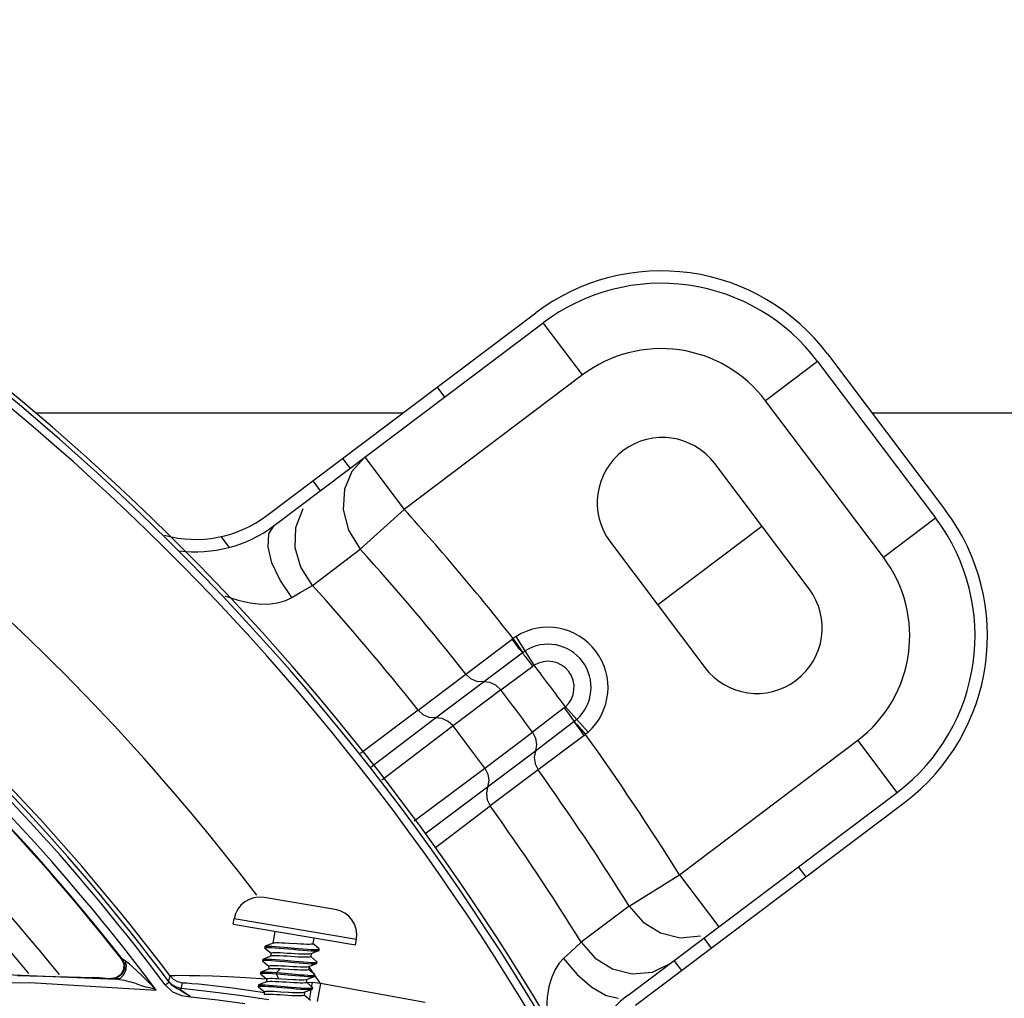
# Model space of a CAD drawing. Extents: x 40.7 to 137.4, y -250.8 to -221.5.
# Tile 297 of 320: x 123.2575 to 123.3495, y -237.8321 to -237.7407. Entities that reach past the tile are written whole.
import ezdxf

# ---------------------------------------------------------------- set-up
doc = ezdxf.new("R2010")
doc.units = 0
doc.header["$MEASUREMENT"] = 0
doc.layers.get('0').update_dxf_attribs({"linetype": 'CONTINUOUS'})

msp = doc.modelspace()

# ---------------------------------------------------------------- linework, layer by layer
at = {"color": 6, "linetype": 'Continuous'}
for p, q in [((123.2806145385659, -237.7870507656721), (123.3057469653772, -237.7681121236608)), ((123.2813124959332, -237.7879770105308), (123.3064449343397, -237.7690383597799)), ((123.3101184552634, -237.7739132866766), (123.3064449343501, -237.7690383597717)), ((123.3330165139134, -237.7719446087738), (123.3440370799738, -237.7865693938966)), ((123.3320902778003, -237.7726425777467), (123.3272153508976, -237.7763160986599)), ((123.3320902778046, -237.7726425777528), (123.3431108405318, -237.7872673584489)), ((123.3101184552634, -237.7739132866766), (123.293452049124, -237.7864723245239)), ((123.2965215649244, -237.7750639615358), (123.2972195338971, -237.7759901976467)), ((123.3382359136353, -237.7909408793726), (123.3272153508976, -237.7763160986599)), ((123.287691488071, -237.7817179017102), (123.2883894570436, -237.7826441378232)), ((123.2897785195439, -237.7815973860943), (123.2885494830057, -237.7829331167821)), ((123.2897785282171, -237.7815973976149), (123.2934520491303, -237.7864723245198)), ((123.3312839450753, -237.7938866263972), (123.3224674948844, -237.7821868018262)), ((123.2849031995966, -237.7838190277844), (123.2856011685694, -237.7847452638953)), ((123.2893450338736, -237.7901787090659), (123.293452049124, -237.7864723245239)), ((123.3382359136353, -237.7909408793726), (123.3431108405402, -237.7872673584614)), ((123.3171258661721, -237.7953837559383), (123.3268757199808, -237.7880367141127)), ((123.2771181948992, -237.7900211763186), (123.276358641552, -237.789013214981)), ((123.284870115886, -237.7935653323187), (123.2893450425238, -237.7901787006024)), ((123.3127176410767, -237.7895338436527), (123.3215340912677, -237.8012336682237)), ((123.2992214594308, -237.8018612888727), (123.303527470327, -237.7986023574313)), ((123.3036344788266, -237.798522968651), (123.303527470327, -237.7986023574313)), ((123.3045466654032, -237.7998211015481), (123.3036344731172, -237.7985229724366)), ((123.3055901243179, -237.8010303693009), (123.30390384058, -237.7983440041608)), ((123.3008484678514, -237.802589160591), (123.3044893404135, -237.7998626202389)), ((123.3024813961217, -237.8033404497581), (123.3054684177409, -237.801110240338)), ((123.2947555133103, -237.8052270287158), (123.2992214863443, -237.8018613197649)), ((123.2963829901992, -237.8059539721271), (123.3008481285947, -237.8025892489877)), ((123.3024813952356, -237.8033404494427), (123.298016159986, -237.8067049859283)), ((123.3084079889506, -237.805011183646), (123.3054408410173, -237.8072677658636)), ((123.3085183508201, -237.8049161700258), (123.3106354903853, -237.8072779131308)), ((123.2947555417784, -237.8052270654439), (123.2893561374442, -237.8092734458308)), ((123.2903568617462, -237.8105209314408), (123.2963826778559, -237.8059542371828)), ((123.2980157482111, -237.8067050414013), (123.2913498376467, -237.8117587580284)), ((123.3093375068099, -237.806296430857), (123.3057129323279, -237.8090445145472)), ((123.3009759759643, -237.8106327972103), (123.3054409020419, -237.8072679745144)), ((123.3102691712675, -237.8075792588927), (123.3059641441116, -237.8108091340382)), ((123.3102691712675, -237.8075792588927), (123.3103894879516, -237.8074871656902)), ((123.3191666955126, -237.8205968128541), (123.335833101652, -237.8080377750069)), ((123.3395066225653, -237.8129127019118), (123.335833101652, -237.8080377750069)), ((123.3057127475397, -237.8090448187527), (123.3012476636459, -237.8124095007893)), ((123.2943985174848, -237.8155591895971), (123.3009756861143, -237.8106330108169)), ((123.3059641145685, -237.8108090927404), (123.3014977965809, -237.8141743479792)), ((123.3012473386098, -237.8124096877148), (123.2953916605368, -237.816797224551)), ((123.314374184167, -237.8318513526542), (123.3395066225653, -237.8129127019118)), ((123.2963641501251, -237.8180640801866), (123.3014978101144, -237.814174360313)), ((123.3150721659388, -237.8327775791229), (123.3402045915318, -237.8138389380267)), ((123.3144718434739, -237.8235231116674), (123.3191666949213, -237.8205968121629)), ((123.3191666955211, -237.8205968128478), (123.3228402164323, -237.8254717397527)), ((123.3302812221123, -237.8198645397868), (123.3309791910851, -237.8207907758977)), ((123.3144718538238, -237.8235231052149), (123.3099829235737, -237.8268912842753)), ((123.3099829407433, -237.8268912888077), (123.3090162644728, -237.8277995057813)), ((123.3214511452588, -237.8265184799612), (123.3221491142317, -237.8274447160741)), ((123.3090162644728, -237.8277995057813), (123.3083492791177, -237.8284288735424)), ((123.3186628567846, -237.8286196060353), (123.3193608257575, -237.8295458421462))]:
    msp.add_line(p, q, dxfattribs=at)
at = {"color": 5}
for p, q in [((123.2590060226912, -237.7774505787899), (123.2933544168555, -237.7774505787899)), ((123.3371655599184, -237.7774505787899), (123.4150892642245, -237.7774505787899))]:
    msp.add_line(p, q, dxfattribs=at)
at = {"color": 155}
for p, q in [((123.2869903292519, -237.8238331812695), (123.2803697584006, -237.8227142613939)), ((123.2774709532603, -237.8252144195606), (123.277555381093, -237.8247148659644)), ((123.2774709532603, -237.8252144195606), (123.2889065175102, -237.8271471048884)), ((123.2889908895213, -237.8266475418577), (123.277555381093, -237.8247148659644)), ((123.2813680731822, -237.8258730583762), (123.2811750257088, -237.8270153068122)), ((123.2812078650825, -237.8270028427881), (123.2804623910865, -237.8272847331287)), ((123.2850093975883, -237.8264884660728), (123.2849151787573, -237.8270459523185)), ((123.2855025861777, -237.8275175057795), (123.2849247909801, -237.8270344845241)), ((123.2889065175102, -237.8271471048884), (123.2889909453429, -237.8266475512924)), ((123.2804331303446, -237.8274561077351), (123.2804153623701, -237.8274267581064)), ((123.2804360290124, -237.8273066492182), (123.2804156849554, -237.8274270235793)), ((123.2804332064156, -237.8274561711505), (123.2810111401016, -237.8279392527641)), ((123.2804360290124, -237.8273066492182), (123.2804623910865, -237.8272847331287)), ((123.2810208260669, -237.827927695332), (123.2809715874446, -237.8282190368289)), ((123.2822287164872, -237.8273593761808), (123.2835845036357, -237.8274813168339)), ((123.2847609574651, -237.8279584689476), (123.2847117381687, -237.8282496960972)), ((123.2847283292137, -237.8279708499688), (123.2847609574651, -237.8279584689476)), ((123.2847609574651, -237.8279584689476), (123.2854738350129, -237.8276890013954)), ((123.2854999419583, -237.8276672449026), (123.285520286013, -237.8275468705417)), ((123.285520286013, -237.8275468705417), (123.2855025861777, -237.8275175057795)), ((123.2670157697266, -237.8284460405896), (123.2672395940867, -237.8289299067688)), ((123.2671054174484, -237.8284530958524), (123.2670158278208, -237.8284461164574)), ((123.2673746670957, -237.8286349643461), (123.2671053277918, -237.8284529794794)), ((123.2673746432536, -237.8286349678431), (123.267457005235, -237.829105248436)), ((123.2802326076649, -237.8285103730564), (123.2802122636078, -237.8286307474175)), ((123.2802298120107, -237.8286599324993), (123.2808077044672, -237.8291429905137)), ((123.2802326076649, -237.8285103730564), (123.2802589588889, -237.8284884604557)), ((123.2810044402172, -237.8282065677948), (123.2802589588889, -237.8284884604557)), ((123.2845248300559, -237.829174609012), (123.2852703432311, -237.8288927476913)), ((123.2852991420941, -237.8287212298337), (123.2847213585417, -237.8282382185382)), ((123.285270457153, -237.8288927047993), (123.2852968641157, -237.8288708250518)), ((123.2852964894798, -237.8288709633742), (123.2853168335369, -237.8287505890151)), ((123.2550487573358, -237.8298736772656), (123.2665591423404, -237.8303594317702)), ((123.2800257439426, -237.8298632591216), (123.2800083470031, -237.8298344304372)), ((123.2800288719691, -237.8297142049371), (123.2800085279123, -237.8298345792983)), ((123.2800257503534, -237.8298632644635), (123.2806042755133, -237.8303467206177)), ((123.2807681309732, -237.8294228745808), (123.2800551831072, -237.829692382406)), ((123.2808173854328, -237.8291314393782), (123.2807681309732, -237.8294228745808)), ((123.2808006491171, -237.8294105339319), (123.2807681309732, -237.8294228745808)), ((123.2814967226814, -237.829861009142), (123.2819308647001, -237.8298986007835)), ((123.2814967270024, -237.8298609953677), (123.2817114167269, -237.8302958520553)), ((123.2815171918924, -237.8297408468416), (123.2814968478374, -237.8298612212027)), ((123.2818626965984, -237.8294008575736), (123.2815170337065, -237.8297410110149)), ((123.281517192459, -237.8297408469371), (123.28195212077, -237.8297783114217)), ((123.2821814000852, -237.829418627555), (123.2818626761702, -237.8294007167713)), ((123.2819308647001, -237.8298986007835), (123.2832847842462, -237.8300204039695)), ((123.28195212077, -237.8297783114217), (123.2833071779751, -237.8299002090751)), ((123.2831802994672, -237.829479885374), (123.2821814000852, -237.829418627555)), ((123.2845575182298, -237.8291622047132), (123.2845082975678, -237.8294534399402)), ((123.2850957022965, -237.8299249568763), (123.2845179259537, -237.8294419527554)), ((123.285113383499, -237.8299543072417), (123.2850957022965, -237.8299249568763)), ((123.2573271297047, -237.8300074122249), (123.2644040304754, -237.8302074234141)), ((123.2584602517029, -237.8306523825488), (123.2702685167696, -237.8313701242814)), ((123.2649736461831, -237.8302447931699), (123.2644040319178, -237.8302073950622)), ((123.2655308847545, -237.830283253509), (123.2649736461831, -237.8302447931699)), ((123.2661067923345, -237.8303249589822), (123.2655308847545, -237.830283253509)), ((123.2665447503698, -237.8302341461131), (123.2661035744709, -237.8303047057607)), ((123.2666324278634, -237.8302414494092), (123.2661067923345, -237.8303249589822)), ((123.2665590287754, -237.8303590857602), (123.266106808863, -237.8303249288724)), ((123.271128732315, -237.8308929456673), (123.2714838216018, -237.8306272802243)), ((123.2715484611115, -237.8300251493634), (123.271438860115, -237.8305543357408)), ((123.2726132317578, -237.8312279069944), (123.2727223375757, -237.8306969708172)), ((123.2786628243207, -237.8301975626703), (123.2805623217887, -237.8303175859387)), ((123.2805972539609, -237.8306142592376), (123.279851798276, -237.8308961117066)), ((123.2806139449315, -237.8303351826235), (123.2805646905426, -237.8306266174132)), ((123.2817113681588, -237.8302959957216), (123.2820303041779, -237.8303139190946)), ((123.2820303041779, -237.8303139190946), (123.2830297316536, -237.83037520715)), ((123.2842806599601, -237.8306222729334), (123.2848473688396, -237.8306729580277)), ((123.2843540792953, -237.8303659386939), (123.2843048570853, -237.8306571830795)), ((123.2848924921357, -237.831128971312), (123.284314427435, -237.8306457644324)), ((123.2843213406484, -237.8303783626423), (123.2850668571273, -237.8300964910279)), ((123.2848473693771, -237.830672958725), (123.2847720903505, -237.8311081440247)), ((123.2856229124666, -237.8307480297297), (123.2848473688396, -237.8306729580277)), ((123.285066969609, -237.8300964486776), (123.2850934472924, -237.8300745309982)), ((123.2850930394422, -237.8300746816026), (123.285113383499, -237.8299543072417)), ((123.2856229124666, -237.8307480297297), (123.2853157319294, -237.8324290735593)), ((123.2954079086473, -237.8325360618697), (123.2856229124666, -237.8307480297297)), ((123.2753271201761, -237.8315345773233), (123.2726150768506, -237.831228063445)), ((123.2789224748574, -237.831377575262), (123.2804019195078, -237.8315968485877)), ((123.2798222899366, -237.8310669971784), (123.2798049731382, -237.8310382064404)), ((123.279825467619, -237.8309179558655), (123.279805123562, -237.8310383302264)), ((123.279822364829, -237.8310670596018), (123.2804008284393, -237.831550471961)), ((123.279825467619, -237.8309179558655), (123.279851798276, -237.8308961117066)), ((123.2804105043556, -237.8315389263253), (123.2803642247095, -237.8318127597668)), ((123.2815657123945, -237.8310879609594), (123.2829195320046, -237.8312096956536)), ((123.2815855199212, -237.8309677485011), (123.2829308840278, -237.8310886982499)), ((123.284150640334, -237.8315696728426), (123.284101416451, -237.8318609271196)), ((123.2841185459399, -237.8315818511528), (123.2848641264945, -237.8313000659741)), ((123.2848898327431, -237.8312786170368), (123.2849101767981, -237.8311582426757)), ((123.2726475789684, -237.8318741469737), (123.2734928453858, -237.8320020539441)), ((123.2846890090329, -237.8323326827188), (123.2841109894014, -237.8318495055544))]:
    msp.add_line(p, q, dxfattribs=at)
at = {"color": 6, "linetype": 'Continuous'}
for points in [[(123.2885494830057, -237.7829331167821), (123.2878604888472, -237.7845842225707), (123.2877345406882, -237.7864725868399), (123.2882334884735, -237.7884169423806), (123.2893450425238, -237.7901787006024)], [(123.284870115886, -237.7935653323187), (123.2837895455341, -237.7918830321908), (123.2832735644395, -237.7900499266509), (123.2833370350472, -237.7881501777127), (123.2840230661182, -237.7863812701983)], [(123.2829417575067, -237.7947118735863), (123.2818531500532, -237.7930912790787), (123.2810900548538, -237.7914498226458), (123.2807282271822, -237.7899539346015), (123.280804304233, -237.7887551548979), (123.2813126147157, -237.7879769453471)], [(123.2829417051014, -237.7947118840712), (123.2837297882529, -237.7942446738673), (123.2848700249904, -237.7935653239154)], [(123.2766979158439, -237.794554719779), (123.2767496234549, -237.7945758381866), (123.2779485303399, -237.7949584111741), (123.2790541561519, -237.7952024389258), (123.2800622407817, -237.795314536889), (123.2809629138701, -237.7953024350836), (123.2817436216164, -237.7951828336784), (123.2824005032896, -237.7949773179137), (123.2829417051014, -237.7947118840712)], [(123.3045177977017, -237.79984212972), (123.3042366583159, -237.7995412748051), (123.3039032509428, -237.7991038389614), (123.30352774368, -237.7986021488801)], [(123.3039037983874, -237.7983440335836), (123.3038129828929, -237.7984021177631), (123.3037232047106, -237.7984617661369), (123.3036344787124, -237.7985229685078)], [(123.30448944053, -237.7998627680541), (123.3045805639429, -237.7997971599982), (123.3046661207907, -237.7997392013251), (123.3047467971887, -237.799687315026)], [(123.3054683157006, -237.8011103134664), (123.3050881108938, -237.8006119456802), (123.3047484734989, -237.8001790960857), (123.30448944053, -237.7998627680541)], [(123.3054684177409, -237.801110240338), (123.305507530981, -237.8010822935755), (123.3055480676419, -237.8010556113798), (123.3055901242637, -237.801030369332)], [(123.3008484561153, -237.8025892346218), (123.3002507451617, -237.8025407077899), (123.2996860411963, -237.8022880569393), (123.2992214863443, -237.8018613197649)], [(123.3024813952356, -237.8033404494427), (123.3020223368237, -237.8029054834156), (123.3014575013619, -237.8026433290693), (123.3008481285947, -237.8025892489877)], [(123.3085183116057, -237.804916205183), (123.308483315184, -237.8049488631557), (123.3084465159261, -237.804980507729), (123.3084079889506, -237.805011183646)], [(123.3084079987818, -237.8050111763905), (123.3087789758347, -237.8055096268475), (123.3091014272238, -237.805955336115), (123.3093375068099, -237.806296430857)], [(123.2963827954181, -237.8059539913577), (123.2957845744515, -237.8059060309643), (123.2952200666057, -237.8056536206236), (123.2947555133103, -237.8052270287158)], [(123.298016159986, -237.8067049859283), (123.2975568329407, -237.8062699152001), (123.2969918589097, -237.8060078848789), (123.2963829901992, -237.8059539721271)], [(123.3095768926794, -237.8060970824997), (123.3094990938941, -237.8061651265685), (123.309419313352, -237.8062314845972), (123.3093373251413, -237.8062961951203)], [(123.3093374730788, -237.8062960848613), (123.3096099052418, -237.8066027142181), (123.3103894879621, -237.8074871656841)], [(123.3102692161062, -237.8075792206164), (123.309895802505, -237.8070764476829), (123.3095722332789, -237.8066308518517), (123.3093374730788, -237.8062960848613)], [(123.3054409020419, -237.8072679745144), (123.3057324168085, -237.807828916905), (123.3058287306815, -237.8084441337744), (123.3057127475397, -237.8090448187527)], [(123.3103894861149, -237.8074871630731), (123.3104727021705, -237.8074188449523), (123.3105547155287, -237.8073490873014), (123.310635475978, -237.8072779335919)], [(123.3057128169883, -237.8090446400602), (123.3055951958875, -237.8096320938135), (123.3056824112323, -237.8102446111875), (123.3059641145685, -237.8108090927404)], [(123.3009759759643, -237.8106327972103), (123.3012674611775, -237.8111940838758), (123.3013636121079, -237.8118095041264), (123.3012476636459, -237.8124095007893)], [(123.3012475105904, -237.8124098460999), (123.3011291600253, -237.8129976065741), (123.3012160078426, -237.8136100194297), (123.3014977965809, -237.8141743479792)], [(123.3144718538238, -237.8235231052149), (123.3157920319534, -237.8250216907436), (123.3174113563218, -237.8260197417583), (123.3192532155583, -237.8264799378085), (123.3211402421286, -237.8263070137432)], [(123.3099829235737, -237.8268912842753), (123.3113022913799, -237.8283936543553), (123.3129222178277, -237.8293949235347), (123.3147658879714, -237.8298575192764), (123.3166553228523, -237.8296856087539), (123.3183574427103, -237.8288497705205)], [(123.3083492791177, -237.8284288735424), (123.3079459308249, -237.8288747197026), (123.3075678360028, -237.8294481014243), (123.3072375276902, -237.8301646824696), (123.306977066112, -237.8310273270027), (123.3068065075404, -237.8320278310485), (123.3067360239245, -237.8331587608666), (123.3067716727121, -237.8343650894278)], [(123.3083492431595, -237.8284288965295), (123.3096068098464, -237.8299219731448), (123.3109742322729, -237.8311079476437), (123.3123124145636, -237.8318680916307), (123.3134857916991, -237.8321253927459)]]:
    msp.add_lwpolyline(points, dxfattribs=at)
at = {"color": 155}
for points in [[(123.2834036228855, -237.8270615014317), (123.2826859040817, -237.8270170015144), (123.2823401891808, -237.8269969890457), (123.2820163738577, -237.826981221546), (123.2817328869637, -237.8269721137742), (123.2815001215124, -237.8269713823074), (123.2813250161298, -237.8269804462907), (123.2812078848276, -237.8270027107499)], [(123.2849151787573, -237.8270459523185), (123.2848744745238, -237.8270774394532), (123.2847641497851, -237.8270977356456), (123.2845876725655, -237.8271069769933), (123.2843564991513, -237.8271062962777), (123.2840765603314, -237.827097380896), (123.2837546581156, -237.8270817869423), (123.2834036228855, -237.8270615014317)], [(123.2804153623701, -237.8274267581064), (123.2804609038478, -237.8273991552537), (123.2805844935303, -237.8273849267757), (123.280784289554, -237.8273830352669), (123.2810562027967, -237.8273932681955), (123.2813938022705, -237.8274141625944), (123.2817811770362, -237.8274434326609), (123.2822055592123, -237.8274794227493)], [(123.2804623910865, -237.8272847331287), (123.2804830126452, -237.8272785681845), (123.280609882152, -237.8272643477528), (123.2808134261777, -237.8272630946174), (123.2810865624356, -237.8272735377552), (123.2814185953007, -237.8272941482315), (123.2818033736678, -237.8273234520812), (123.2822287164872, -237.8273593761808)], [(123.2810208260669, -237.827927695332), (123.28106239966, -237.8278959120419), (123.2811735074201, -237.82787574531), (123.2813480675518, -237.827866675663), (123.2815803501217, -237.827867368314), (123.2818640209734, -237.8278764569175), (123.282188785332, -237.8278922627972), (123.2825358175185, -237.8279123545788), (123.2828942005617, -237.8279345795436), (123.2832545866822, -237.8279569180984), (123.2836039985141, -237.8279771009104), (123.2839237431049, -237.8279925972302), (123.2842025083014, -237.8280015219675), (123.2844339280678, -237.8280023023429), (123.2846114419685, -237.8279931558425), (123.2847283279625, -237.8279708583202)], [(123.2822055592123, -237.8274794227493), (123.2831039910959, -237.8275600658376), (123.2835558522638, -237.8276008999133), (123.283989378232, -237.8276383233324), (123.2843903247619, -237.8276700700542), (123.2847441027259, -237.8276942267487), (123.2850402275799, -237.8277082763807), (123.2852666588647, -237.8277108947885), (123.2854197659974, -237.8277013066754), (123.2854739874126, -237.8276889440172)], [(123.2835845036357, -237.8274813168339), (123.2840156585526, -237.8275185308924), (123.2844130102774, -237.8275500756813), (123.2847683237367, -237.8275741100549), (123.2850649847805, -237.827588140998), (123.285292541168, -237.8275905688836), (123.2854443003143, -237.8275803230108), (123.2855149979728, -237.8275565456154), (123.285520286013, -237.8275468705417)], [(123.2854739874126, -237.8276889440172), (123.2854939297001, -237.8276777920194), (123.2855002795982, -237.8276671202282)], [(123.2672395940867, -237.8289299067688), (123.2672241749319, -237.8294593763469), (123.2669756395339, -237.8299259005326), (123.2665447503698, -237.8302341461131)], [(123.2671054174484, -237.8284530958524), (123.2673286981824, -237.8289359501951), (123.2673132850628, -237.8294663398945), (123.2670643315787, -237.8299331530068), (123.2666324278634, -237.8302414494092)], [(123.2702688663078, -237.8313676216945), (123.2695815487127, -237.8306551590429), (123.2689423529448, -237.8300220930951), (123.2684346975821, -237.8295382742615), (123.2677924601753, -237.8289644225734), (123.2673746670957, -237.8286349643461)], [(123.2802119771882, -237.8286305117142), (123.2802296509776, -237.8286122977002), (123.2803236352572, -237.8285927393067), (123.2804963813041, -237.8285860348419), (123.2807413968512, -237.828591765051), (123.2810512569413, -237.8286086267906), (123.28141681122, -237.828634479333), (123.2818264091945, -237.8286679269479), (123.2822664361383, -237.828706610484)], [(123.2802296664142, -237.8286598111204), (123.2802162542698, -237.828645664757), (123.2802119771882, -237.8286305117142)], [(123.2802589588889, -237.8284884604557), (123.2803540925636, -237.8284714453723), (123.2805341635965, -237.8284658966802), (123.2807847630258, -237.8284725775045), (123.2810955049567, -237.8284897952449), (123.2814606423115, -237.8285161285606), (123.2818662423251, -237.8285493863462), (123.2823001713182, -237.8285874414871)], [(123.2824821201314, -237.8282207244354), (123.2821329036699, -237.8282005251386), (123.2818102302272, -237.8281848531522), (123.2815307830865, -237.8281758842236), (123.2812985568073, -237.8281750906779), (123.2811210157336, -237.8281842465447), (123.2810044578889, -237.8282064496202)], [(123.2822664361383, -237.828706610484), (123.2831828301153, -237.8287894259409), (123.2836271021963, -237.8288286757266), (123.2840407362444, -237.8288626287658), (123.2844110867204, -237.8288897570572), (123.2847297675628, -237.8289079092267), (123.2849846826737, -237.8289150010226), (123.2851671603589, -237.8289102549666), (123.285270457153, -237.8288927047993)], [(123.2823001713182, -237.8285874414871), (123.283203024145, -237.828669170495), (123.2836426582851, -237.8287079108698), (123.2840570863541, -237.8287421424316), (123.2844335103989, -237.8287696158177), (123.2847549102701, -237.8287877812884), (123.2850102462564, -237.8287948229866), (123.2851922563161, -237.8287895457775), (123.285294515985, -237.8287708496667), (123.2853168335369, -237.8287505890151)], [(123.2847117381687, -237.8282496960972), (123.2846701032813, -237.8282815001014), (123.2845581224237, -237.8283017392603), (123.2843815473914, -237.8283107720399), (123.284149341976, -237.8283099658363), (123.2838678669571, -237.8283009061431), (123.2835436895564, -237.8282851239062), (123.2831951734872, -237.8282649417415), (123.2824821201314, -237.8282207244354)], [(123.2853168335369, -237.8287505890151), (123.2853142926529, -237.8287382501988), (123.2852991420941, -237.8287212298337)], [(123.267457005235, -237.829105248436), (123.2673936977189, -237.8295917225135), (123.2671973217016, -237.8300072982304), (123.2669011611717, -237.8302803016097), (123.2665590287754, -237.8303590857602)], [(123.2800083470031, -237.8298344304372), (123.2800136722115, -237.8298246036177), (123.2800839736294, -237.8298007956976), (123.280233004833, -237.8297905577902), (123.2804566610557, -237.8297925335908), (123.2807487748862, -237.82980615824), (123.2810993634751, -237.8298297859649), (123.2814967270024, -237.8298609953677)], [(123.2800288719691, -237.8297142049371), (123.2800343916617, -237.8297043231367), (123.2800551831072, -237.829692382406)], [(123.2800551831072, -237.829692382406), (123.280103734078, -237.8296807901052), (123.2802508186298, -237.8296702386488), (123.2804713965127, -237.8296722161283), (123.2807620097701, -237.8296855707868), (123.2811142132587, -237.8297090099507), (123.2815171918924, -237.8297408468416)], [(123.2818626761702, -237.8294007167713), (123.2815580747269, -237.8293866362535), (123.2812913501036, -237.8293789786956), (123.2810721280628, -237.8293793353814), (123.2809075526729, -237.8293890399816), (123.2808006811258, -237.8294103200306)], [(123.2808173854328, -237.8291314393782), (123.2808585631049, -237.8290997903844), (123.2809701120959, -237.8290794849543), (123.281147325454, -237.829070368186), (123.2813793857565, -237.8290711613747), (123.2816598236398, -237.829080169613), (123.2819844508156, -237.8290959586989), (123.2823353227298, -237.829116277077), (123.2826936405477, -237.8291385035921), (123.2830484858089, -237.8291605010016), (123.2833964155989, -237.8291806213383), (123.2837199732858, -237.8291963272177), (123.2840010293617, -237.82920530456), (123.2842329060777, -237.8292060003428), (123.2844087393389, -237.8291968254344), (123.2845248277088, -237.8291746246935)], [(123.2845082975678, -237.8294534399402), (123.2844722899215, -237.8294832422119), (123.2843773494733, -237.829502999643), (123.2842257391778, -237.829513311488), (123.2840225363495, -237.8295149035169), (123.2837757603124, -237.8295089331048), (123.2834911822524, -237.8294967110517), (123.2831802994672, -237.829479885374)], [(123.2833071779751, -237.8299002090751), (123.2837291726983, -237.829935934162), (123.2841131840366, -237.8299653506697), (123.2844478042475, -237.8299864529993), (123.2847225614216, -237.8299973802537), (123.2849296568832, -237.8299967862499), (123.285061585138, -237.8299834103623), (123.285113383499, -237.8299543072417)], [(123.1471054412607, -237.880234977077), (123.152488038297, -237.8736725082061), (123.1584204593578, -237.8674310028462), (123.1649029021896, -237.8615387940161), (123.1719368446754, -237.8560285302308), (123.1795200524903, -237.850939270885), (123.1876406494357, -237.8463160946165), (123.1962883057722, -237.8422003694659), (123.2054572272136, -237.838631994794), (123.2151352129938, -237.8356554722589), (123.2253032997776, -237.8333189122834), (123.2359357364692, -237.8316733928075), (123.2470008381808, -237.8307687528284), (123.2584602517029, -237.8306523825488)], [(123.2693031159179, -237.8310941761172), (123.2691077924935, -237.8310464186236), (123.2689171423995, -237.8309903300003), (123.2687373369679, -237.8309276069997), (123.2685728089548, -237.8308622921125), (123.2684204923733, -237.8307981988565), (123.2682727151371, -237.8307389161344), (123.2681187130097, -237.8306887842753), (123.2679472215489, -237.8306446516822), (123.2677504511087, -237.8305978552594), (123.2675313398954, -237.8305429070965), (123.2673051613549, -237.8304896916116), (123.2670881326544, -237.8304433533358), (123.2668853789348, -237.8304043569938), (123.2667057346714, -237.8303753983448), (123.2665590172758, -237.8303590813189)], [(123.2714838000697, -237.8306272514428), (123.2714583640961, -237.8305891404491), (123.2714433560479, -237.8305648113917), (123.2714388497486, -237.8305543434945)], [(123.2726132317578, -237.8312279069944), (123.2721682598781, -237.8311151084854), (123.271766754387, -237.8308859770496), (123.271438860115, -237.8305543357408)], [(123.2720754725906, -237.8311601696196), (123.2719073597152, -237.8310479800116), (123.2717450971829, -237.8309150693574), (123.271601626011, -237.8307709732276), (123.2714837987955, -237.8306272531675)], [(123.2715484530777, -237.8300251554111), (123.2717017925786, -237.8300091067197), (123.2720481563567, -237.8299990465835), (123.2725961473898, -237.8299948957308), (123.2733542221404, -237.8300005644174), (123.2743303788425, -237.8300190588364), (123.2755357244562, -237.8300540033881), (123.2769808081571, -237.8301118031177), (123.2786628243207, -237.8301975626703)], [(123.2715484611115, -237.8300251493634), (123.271869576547, -237.8303510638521), (123.2722701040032, -237.8305817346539), (123.2727223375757, -237.8306969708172)], [(123.2727223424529, -237.8306969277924), (123.2728495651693, -237.8306938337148), (123.2731367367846, -237.8307089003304), (123.2735962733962, -237.8307446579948)], [(123.2735962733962, -237.8307446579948), (123.2742398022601, -237.830804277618), (123.2750767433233, -237.8308913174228), (123.2761258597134, -237.8310113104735), (123.2774080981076, -237.8311714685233), (123.2789224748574, -237.831377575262)], [(123.2843048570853, -237.8306571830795), (123.2842637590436, -237.830688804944), (123.2841522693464, -237.8307091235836), (123.2839749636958, -237.8307182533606), (123.2837426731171, -237.8307174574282), (123.2834622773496, -237.8307084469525), (123.2831375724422, -237.8306926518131), (123.2827864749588, -237.8306723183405), (123.2824279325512, -237.8306500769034), (123.2820733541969, -237.8306280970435), (123.2817258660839, -237.8306080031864), (123.2814024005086, -237.8305923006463), (123.2811211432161, -237.8305833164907), (123.2808892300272, -237.8305826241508), (123.2807135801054, -237.8305917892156), (123.2805972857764, -237.8306140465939)], [(123.2806139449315, -237.8303351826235), (123.2806526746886, -237.8303043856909), (123.2807555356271, -237.8302843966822), (123.2809196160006, -237.8302746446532), (123.2811386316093, -237.8302742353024), (123.281405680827, -237.8302818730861), (123.2817113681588, -237.8302959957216)], [(123.2830297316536, -237.83037520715), (123.2833406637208, -237.8303920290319), (123.2836252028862, -237.8304042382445), (123.2838718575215, -237.8304101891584), (123.284074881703, -237.8304085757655), (123.2842262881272, -237.8303982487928), (123.2843213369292, -237.8303783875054)], [(123.2832847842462, -237.8300204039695), (123.2837081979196, -237.8300560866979), (123.2840945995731, -237.830085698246), (123.2844315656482, -237.8301070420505), (123.2847073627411, -237.8301177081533), (123.2849126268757, -237.8301169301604), (123.2850425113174, -237.8301034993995), (123.285066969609, -237.8300964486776)], [(123.2702688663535, -237.8313676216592), (123.2700774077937, -237.8312913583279), (123.2698880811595, -237.8312283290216), (123.2696949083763, -237.8311786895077), (123.2693031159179, -237.8310941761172)], [(123.2711283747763, -237.8308954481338), (123.271809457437, -237.8315382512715), (123.2726475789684, -237.8318741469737)], [(123.2729203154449, -237.8316540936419), (123.2726347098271, -237.8314693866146), (123.2725102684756, -237.8313932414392), (123.2723809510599, -237.8313230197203), (123.2722364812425, -237.8312496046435), (123.2720754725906, -237.8311601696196)], [(123.2734930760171, -237.8319998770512), (123.2733193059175, -237.8318931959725), (123.2731599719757, -237.8317922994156), (123.2730144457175, -237.8316966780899), (123.2728834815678, -237.8316066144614), (123.2727678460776, -237.8315222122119), (123.2726699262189, -237.8314445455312), (123.2725945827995, -237.8313767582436), (123.2725442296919, -237.8313205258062), (123.272519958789, -237.8312762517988), (123.2725241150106, -237.8312452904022), (123.272557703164, -237.831229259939), (123.2726150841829, -237.8312279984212)], [(123.2734930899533, -237.8319998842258), (123.2732807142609, -237.8318753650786), (123.2730907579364, -237.8317605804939), (123.2729203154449, -237.8316540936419)], [(123.2807990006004, -237.8322825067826), (123.2780554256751, -237.8318857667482), (123.2753271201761, -237.8315345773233)], [(123.2798049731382, -237.8310382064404), (123.279843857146, -237.83101207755), (123.2799639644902, -237.8309966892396), (123.2801627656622, -237.8309941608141), (123.2804329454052, -237.8310037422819), (123.2807645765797, -237.8310241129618), (123.2811456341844, -237.8310527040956), (123.2815657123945, -237.8310879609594)], [(123.279851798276, -237.8308961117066), (123.2798699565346, -237.8308905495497), (123.2799939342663, -237.8308758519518), (123.2801940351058, -237.8308741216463), (123.2804645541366, -237.8308841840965), (123.2807942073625, -237.8309043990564), (123.2811718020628, -237.8309329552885), (123.2815855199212, -237.8309677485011)], [(123.2804105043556, -237.8315389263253), (123.2804521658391, -237.8315071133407), (123.2805641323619, -237.8314868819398), (123.2807405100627, -237.8314778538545), (123.2809727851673, -237.831478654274), (123.2812545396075, -237.8314877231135), (123.2815787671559, -237.8315035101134), (123.2819270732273, -237.8315236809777), (123.2826406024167, -237.8315679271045)], [(123.2826406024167, -237.8315679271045), (123.2829900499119, -237.8315881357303), (123.2833125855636, -237.8316037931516), (123.2835916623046, -237.8316127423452), (123.283823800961, -237.8316135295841), (123.2840012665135, -237.8316043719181), (123.2841185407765, -237.831581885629)], [(123.2829195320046, -237.8312096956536), (123.28335217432, -237.8312473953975), (123.283751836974, -237.8312792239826), (123.284111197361, -237.8313039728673), (123.284413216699, -237.8313190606), (123.2846459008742, -237.831322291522), (123.2848033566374, -237.8313132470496), (123.2848641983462, -237.8313000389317)], [(123.2829308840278, -237.8310886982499), (123.2833713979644, -237.8311269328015), (123.2837786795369, -237.8311595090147), (123.2841385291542, -237.831184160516), (123.2844385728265, -237.8311988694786), (123.2846693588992, -237.8312020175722), (123.2848255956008, -237.8311926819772), (123.2849025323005, -237.8311700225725), (123.2849101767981, -237.8311582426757)], [(123.2847314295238, -237.8313500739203), (123.2846620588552, -237.8317969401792), (123.2846168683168, -237.832160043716)], [(123.2848641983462, -237.8313000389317), (123.2848811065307, -237.8312912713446), (123.2848900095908, -237.8312785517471)], [(123.2849101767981, -237.8311582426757), (123.2848976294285, -237.8311335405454), (123.2848924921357, -237.831128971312)], [(123.2734928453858, -237.8320020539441), (123.2760330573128, -237.8322938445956), (123.2785683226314, -237.8326223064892)], [(123.284101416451, -237.8318609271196), (123.2840597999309, -237.8318927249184), (123.2839484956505, -237.8319129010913), (123.2837738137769, -237.8319219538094), (123.2835414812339, -237.8319212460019), (123.2832580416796, -237.8319121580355), (123.2829333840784, -237.8318963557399), (123.2825864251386, -237.831876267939), (123.2822286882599, -237.83185408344), (123.2818684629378, -237.831831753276), (123.2815188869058, -237.8318115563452), (123.2811986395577, -237.8317960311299), (123.2809201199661, -237.8317871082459), (123.2806885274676, -237.8317863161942), (123.280510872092, -237.8317954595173), (123.2803938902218, -237.8318177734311)]]:
    msp.add_lwpolyline(points, dxfattribs=at)
at = {"color": 6, "linetype": 'Continuous'}
for centre, radius, start, end in [((123.1137926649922, -237.9486063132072), 0.2233113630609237, 29.58905606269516, 68.10201367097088), ((123.1137926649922, -237.9486063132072), 0.2240439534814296, 29.58632598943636, 68.10195673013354), ((123.1137926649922, -237.9486063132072), 0.2244575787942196, 30.23500517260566, 64.8473070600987), ((123.3174654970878, -237.7836631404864), 0.01947198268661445, 37.00000000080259, 127.0000000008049), ((123.3174654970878, -237.7836631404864), 0.01831220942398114, 37.00000000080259, 127.0000000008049), ((123.3174654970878, -237.7836631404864), 0.01220813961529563, 37.00000000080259, 127.0000000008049), ((123.3175925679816, -237.7858603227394), 0.006104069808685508, 37.00000000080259, 216.9999999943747), ((123.1137926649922, -237.9486063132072), 0.2420019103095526, 38.32885767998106, 42.06473949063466), ((123.3284860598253, -237.7982879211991), 0.01947198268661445, 306.9999837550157, 36.99998374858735), ((123.2739654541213, -237.7782271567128), 0.01104836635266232, 254.6501839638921, 307.000000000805), ((123.3284860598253, -237.7982879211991), 0.01831220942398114, 307.000000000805, 37.00000000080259), ((123.2739654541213, -237.7782271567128), 0.01220813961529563, 262.5285337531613, 307.000000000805), ((123.1137926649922, -237.9486063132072), 0.2364697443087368, 38.35746263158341, 42.06473955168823), ((123.3284860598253, -237.7982879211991), 0.01220813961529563, 307.000000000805, 37.00000000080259), ((123.1137926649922, -237.9486063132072), 0.2308791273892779, 38.39024421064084, 42.18483235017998), ((123.3264090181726, -237.7975601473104), 0.006104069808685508, 217.0000000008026, 36.99999999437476), ((123.3068885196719, -237.8030981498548), 0.005613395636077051, 311.8745559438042, 122.1213550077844), ((123.3068885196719, -237.8030981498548), 0.004027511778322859, 311.874424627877, 122.125426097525), ((123.3068885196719, -237.8030981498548), 0.002441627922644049, 311.8745724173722, 122.1254275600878), ((123.1137926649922, -237.9486063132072), 0.2420019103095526, 36.42400728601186, 37.57599271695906), ((123.1137926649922, -237.9486063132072), 0.2381293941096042, 36.40839163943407, 37.59160835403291), ((123.1137926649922, -237.9486063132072), 0.2325387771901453, 36.39406569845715, 37.6059342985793), ((123.1137926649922, -237.9486063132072), 0.2420019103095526, 31.93526050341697, 35.67116056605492), ((123.1137926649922, -237.9486063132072), 0.2364697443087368, 31.935260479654, 35.64253745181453), ((123.1137926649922, -237.9486063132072), 0.2308791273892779, 31.81516779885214, 35.60975584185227), ((123.3217212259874, -237.8416012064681), 0.01220813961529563, 127.0000000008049, 160.3584358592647)]:
    msp.add_arc(centre, radius, start, end, dxfattribs=at)
at = {"color": 155}
for centre, radius, start, end in [((123.1137926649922, -237.9486063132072), 0.2083655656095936, 37.23801790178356, 61.46701039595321), ((123.1137926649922, -237.9486063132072), 0.1969404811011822, 36.80256736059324, 64.73093516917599), ((123.1137926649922, -237.9486063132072), 0.1947198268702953, 38.09839916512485, 65.71196872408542), ((123.1137926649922, -237.9486063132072), 0.1947860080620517, 38.08630840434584, 65.71428740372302), ((123.1137926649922, -237.9486063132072), 0.1973534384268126, 36.93128696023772, 63.94733390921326), ((123.1137926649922, -237.9486063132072), 0.1892692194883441, 38.83001368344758, 67.29899980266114), ((123.1137926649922, -237.9486063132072), 0.1871111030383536, 39.40643881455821, 67.97252857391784), ((123.1137926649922, -237.9486063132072), 0.1964958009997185, 36.80203508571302, 48.0055523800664), ((123.1137926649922, -237.9486063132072), 0.1955230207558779, 36.84160177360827, 48.0055523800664), ((123.2799628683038, -237.8251217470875), 0.002441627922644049, 80.40728515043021, 170.4072851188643), ((123.2865834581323, -237.8262406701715), 0.002441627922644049, 350.4072851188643, 80.40728508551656), ((123.1137926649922, -237.9486063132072), 0.2083655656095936, 34.70579681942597, 34.97601316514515), ((123.1137926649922, -237.9486063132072), 0.2083655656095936, 34.44620732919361, 34.68297514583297)]:
    msp.add_arc(centre, radius, start, end, dxfattribs=at)

doc.saveas('drawing.dxf')
